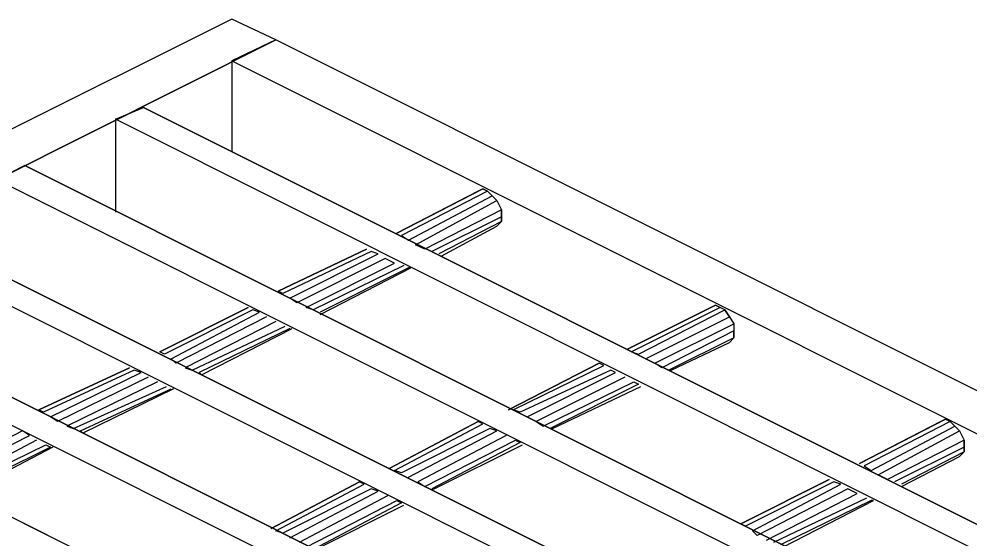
# Model space of a CAD drawing. Extents: x 636183 to 639890, y 299162 to 300538.
# Drawn here: x 636694.15 to 636708.45, y 299786.29 to 299794.1 of the extents above; entities that cross this region are included whole.
import ezdxf

# ---------------------------------------------------------------- set-up
doc = ezdxf.new("R2010")
doc.units = 0
doc.layers.add('Default', color=7, linetype='Continuous')

msp = doc.modelspace()

# ---------------------------------------------------------------- linework, layer by layer
at = {"layer": 'Default'}
for p, q in [((636697.348, 299794.104), (636675.033, 299782.946)), ((636698.013, 299793.789), (636697.348, 299794.104)), ((636698.013, 299793.789), (636675.698, 299782.631)), ((636675.698, 299782.631), (636698.013, 299793.789)), ((636698.013, 299793.789), (636697.348, 299793.474)), ((636736.977, 299774.307), (636698.013, 299793.789)), ((636736.977, 299774.307), (636698.013, 299793.789)), ((636697.348, 299793.474), (636697.348, 299792.11)), ((636697.348, 299793.474), (636736.313, 299773.992)), ((636695.599, 299792.6), (636696.019, 299792.775)), ((636734.984, 299773.292), (636696.019, 299792.775)), ((636696.019, 299792.775), (636734.984, 299773.292)), ((636695.599, 299792.6), (636695.599, 299791.2)), ((636734.564, 299773.082), (636695.599, 299792.6)), ((636694.235, 299791.9), (636693.816, 299791.69)), ((636694.235, 299791.9), (636733.2, 299772.418)), ((636733.2, 299772.418), (636694.235, 299791.9)), ((636693.816, 299791.69), (636732.78, 299772.208)), ((636699.832, 299790.886), (636701.126, 299791.55)), ((636701.056, 299791.515), (636699.832, 299790.886)), ((636701.196, 299791.515), (636699.902, 299790.851)), ((636700.007, 299790.781), (636701.266, 299791.445)), ((636701.126, 299791.55), (636701.056, 299791.515)), ((636701.126, 299791.55), (636701.196, 299791.515)), ((636701.196, 299791.515), (636701.126, 299791.55)), ((636701.266, 299791.445), (636701.196, 299791.515)), ((636701.266, 299791.445), (636701.336, 299791.375)), ((636701.336, 299791.375), (636701.266, 299791.445)), ((636700.112, 299790.711), (636701.336, 299791.375)), ((636701.336, 299791.375), (636701.406, 299791.235)), ((636701.406, 299791.235), (636700.251, 299790.641)), ((636701.406, 299791.235), (636701.406, 299791.061)), ((636701.406, 299791.131), (636701.406, 299791.235)), ((636701.406, 299791.235), (636701.406, 299791.131)), ((636701.406, 299791.131), (636700.356, 299790.606)), ((636701.406, 299791.061), (636700.461, 299790.571)), ((636701.336, 299790.991), (636701.406, 299791.061)), ((636701.406, 299791.061), (636701.406, 299791.131)), ((636731.416, 299771.508), (636692.417, 299790.991)), ((636692.417, 299790.991), (636731.416, 299771.508)), ((636700.496, 299790.536), (636701.336, 299790.991)), ((636730.996, 299771.298), (636692.032, 299790.781)), ((636699.902, 299790.851), (636700.007, 299790.781)), ((636699.377, 299790.641), (636698.048, 299790.011)), ((636698.048, 299790.011), (636699.377, 299790.641)), ((636699.447, 299790.606), (636698.118, 299789.976)), ((636699.552, 299790.571), (636699.447, 299790.606)), ((636700.251, 299790.641), (636700.112, 299790.711)), ((636698.223, 299789.906), (636699.552, 299790.571)), ((636699.657, 299790.501), (636698.328, 299789.836)), ((636698.468, 299789.766), (636699.797, 299790.431)), ((636699.797, 299790.431), (636699.657, 299790.501)), ((636699.937, 299790.396), (636698.573, 299789.731)), ((636700.007, 299790.361), (636698.678, 299789.696)), ((636698.678, 299789.662), (636700.042, 299790.361)), ((636700.042, 299790.361), (636700.007, 299790.361)), ((636690.633, 299790.116), (636729.597, 299770.634)), ((636729.597, 299770.634), (636690.633, 299790.116)), ((636698.118, 299789.976), (636698.048, 299790.011)), ((636690.213, 299789.906), (636729.213, 299770.424)), ((636698.328, 299789.836), (636698.223, 299789.906)), ((636697.593, 299789.766), (636696.264, 299789.102)), ((636696.264, 299789.102), (636697.593, 299789.766)), ((636697.663, 299789.731), (636696.334, 299789.067)), ((636697.768, 299789.696), (636697.663, 299789.731)), ((636698.573, 299789.731), (636698.468, 299789.766)), ((636703.294, 299789.137), (636704.624, 299789.801)), ((636704.554, 299789.766), (636703.294, 299789.137)), ((636704.694, 299789.766), (636703.364, 299789.102)), ((636703.469, 299789.067), (636704.764, 299789.731)), ((636704.624, 299789.801), (636704.554, 299789.766)), ((636704.624, 299789.801), (636704.694, 299789.766)), ((636704.694, 299789.766), (636704.624, 299789.801)), ((636704.764, 299789.731), (636704.694, 299789.766)), ((636704.764, 299789.731), (636704.834, 299789.626)), ((636704.834, 299789.626), (636704.764, 299789.731)), ((636696.439, 299788.997), (636697.768, 299789.696)), ((636697.873, 299789.626), (636696.509, 299788.927)), ((636703.574, 299788.997), (636704.834, 299789.626)), ((636704.834, 299789.626), (636704.903, 299789.522)), ((636698.013, 299789.557), (636696.649, 299788.857)), ((636696.754, 299788.822), (636698.153, 299789.487)), ((636698.223, 299789.452), (636696.859, 299788.787)), ((636696.894, 299788.752), (636698.258, 299789.452)), ((636703.714, 299788.927), (636704.903, 299789.522)), ((636704.903, 299789.522), (636704.903, 299789.417)), ((636704.903, 299789.417), (636703.819, 299788.857)), ((636704.903, 299789.312), (636703.924, 299788.822)), ((636704.834, 299789.242), (636704.903, 299789.312)), ((636704.903, 299789.312), (636704.903, 299789.417)), ((636704.903, 299789.417), (636704.903, 299789.312)), ((636727.814, 299769.725), (636688.849, 299789.207)), ((636688.849, 299789.207), (636727.814, 299769.725)), ((636703.959, 299788.822), (636704.834, 299789.242)), ((636696.334, 299789.067), (636696.264, 299789.102)), ((636703.364, 299789.102), (636703.469, 299789.067)), ((636695.809, 299788.857), (636694.445, 299788.227)), ((636694.445, 299788.227), (636695.809, 299788.857)), ((636696.509, 299788.927), (636696.439, 299788.997)), ((636696.649, 299788.857), (636696.754, 299788.822)), ((636701.511, 299788.227), (636702.875, 299788.927)), ((636702.875, 299788.927), (636701.511, 299788.227)), ((636701.581, 299788.227), (636702.945, 299788.892)), ((636702.945, 299788.892), (636702.875, 299788.927)), ((636703.819, 299788.857), (636703.714, 299788.927)), ((636695.879, 299788.822), (636694.515, 299788.192)), ((636694.62, 299788.123), (636695.984, 299788.787)), ((636696.089, 299788.717), (636694.725, 299788.053)), ((636695.984, 299788.787), (636695.879, 299788.822)), ((636696.859, 299788.787), (636696.894, 299788.752)), ((636703.05, 299788.822), (636701.686, 299788.192)), ((636701.79, 299788.123), (636703.12, 299788.787)), ((636703.26, 299788.717), (636701.93, 299788.053)), ((636703.12, 299788.787), (636703.05, 299788.822)), ((636703.924, 299788.822), (636703.959, 299788.822)), ((636696.229, 299788.647), (636694.865, 299787.983)), ((636694.97, 299787.948), (636696.369, 299788.577)), ((636702.035, 299787.983), (636703.399, 299788.647)), ((636703.469, 299788.612), (636702.14, 299787.948)), ((636702.175, 299787.948), (636703.504, 299788.577)), ((636703.399, 299788.647), (636703.469, 299788.612)), ((636695.075, 299787.913), (636696.439, 299788.542)), ((636696.474, 299788.542), (636695.11, 299787.878)), ((636694.515, 299788.192), (636694.445, 299788.227)), ((636701.686, 299788.192), (636701.581, 299788.227)), ((636694.725, 299788.053), (636694.62, 299788.123)), ((636699.727, 299787.353), (636701.056, 299788.053)), ((636701.056, 299788.053), (636699.727, 299787.353)), ((636699.797, 299787.318), (636701.126, 299788.018)), ((636701.126, 299788.018), (636701.056, 299788.053)), ((636701.93, 299788.053), (636702.035, 299787.983)), ((636706.792, 299787.423), (636708.086, 299788.088)), ((636708.016, 299788.053), (636706.792, 299787.423)), ((636708.156, 299788.053), (636706.862, 299787.388)), ((636708.086, 299788.088), (636708.016, 299788.053)), ((636708.086, 299788.088), (636708.156, 299788.053)), ((636708.156, 299788.053), (636708.086, 299788.088)), ((636708.226, 299787.983), (636708.156, 299788.053)), ((636694.2, 299787.913), (636692.836, 299787.213)), ((636694.305, 299787.843), (636694.2, 299787.913)), ((636694.865, 299787.983), (636694.97, 299787.948)), ((636695.11, 299787.878), (636695.075, 299787.913)), ((636701.231, 299787.948), (636699.902, 299787.283)), ((636700.007, 299787.213), (636701.336, 299787.913)), ((636701.336, 299787.913), (636701.231, 299787.948)), ((636702.14, 299787.948), (636702.175, 299787.948)), ((636706.967, 299787.318), (636708.226, 299787.983)), ((636707.072, 299787.248), (636708.296, 299787.913)), ((636708.226, 299787.983), (636708.296, 299787.913)), ((636708.296, 299787.913), (636708.226, 299787.983)), ((636708.296, 299787.913), (636708.366, 299787.773)), ((636692.941, 299787.143), (636694.305, 299787.843)), ((636694.41, 299787.773), (636693.081, 299787.073)), ((636701.476, 299787.843), (636700.147, 299787.143)), ((636700.251, 299787.073), (636701.616, 299787.773)), ((636701.686, 299787.738), (636700.356, 299787.038)), ((636701.616, 299787.773), (636701.686, 299787.738)), ((636708.366, 299787.773), (636707.212, 299787.178)), ((636708.366, 299787.773), (636708.366, 299787.598)), ((636708.366, 299787.668), (636708.366, 299787.773)), ((636708.366, 299787.773), (636708.366, 299787.668)), ((636693.186, 299787.038), (636694.55, 299787.703)), ((636694.62, 299787.668), (636693.291, 299787.003)), ((636694.655, 299787.668), (636693.326, 299786.968)), ((636694.55, 299787.703), (636694.62, 299787.668)), ((636700.391, 299787.038), (636701.721, 299787.703)), ((636708.366, 299787.668), (636707.317, 299787.143)), ((636708.366, 299787.598), (636707.422, 299787.108)), ((636708.296, 299787.528), (636708.366, 299787.598)), ((636708.366, 299787.598), (636708.366, 299787.668)), ((636707.422, 299787.073), (636708.296, 299787.528)), ((636699.902, 299787.283), (636699.797, 299787.318)), ((636706.862, 299787.388), (636706.967, 299787.318)), ((636697.943, 299786.444), (636699.272, 299787.143)), ((636699.272, 299787.143), (636697.943, 299786.444)), ((636699.342, 299787.108), (636699.272, 299787.143)), ((636700.147, 299787.143), (636700.251, 299787.073)), ((636706.337, 299787.178), (636705.008, 299786.514)), ((636705.008, 299786.514), (636706.337, 299787.178)), ((636706.407, 299787.143), (636705.078, 299786.479)), ((636706.512, 299787.108), (636706.407, 299787.143)), ((636707.212, 299787.178), (636707.072, 299787.248)), ((636698.013, 299786.409), (636699.342, 299787.108)), ((636699.447, 299787.038), (636698.118, 299786.374)), ((636698.223, 299786.304), (636699.552, 299787.003)), ((636699.552, 299787.003), (636699.447, 299787.038)), ((636700.356, 299787.038), (636700.391, 299787.038)), ((636705.183, 299786.409), (636706.512, 299787.108)), ((636706.617, 299787.038), (636705.253, 299786.339)), ((636706.757, 299786.968), (636706.617, 299787.038)), ((636699.692, 299786.933), (636698.363, 299786.234)), ((636698.468, 299786.164), (636699.832, 299786.863)), ((636699.832, 299786.863), (636699.902, 299786.828)), ((636705.393, 299786.269), (636706.757, 299786.968)), ((636706.897, 299786.898), (636705.498, 299786.234)), ((636706.967, 299786.863), (636705.603, 299786.199)), ((636705.638, 299786.164), (636707.002, 299786.863)), ((636707.002, 299786.863), (636706.967, 299786.863)), ((636699.902, 299786.828), (636698.573, 299786.129)), ((636698.608, 299786.129), (636699.937, 299786.793)), ((636705.078, 299786.479), (636705.008, 299786.514)), ((636698.118, 299786.374), (636698.013, 299786.409)), ((636705.253, 299786.339), (636705.183, 299786.409))]:
    msp.add_line(p, q, dxfattribs=at)

doc.saveas('drawing.dxf')
